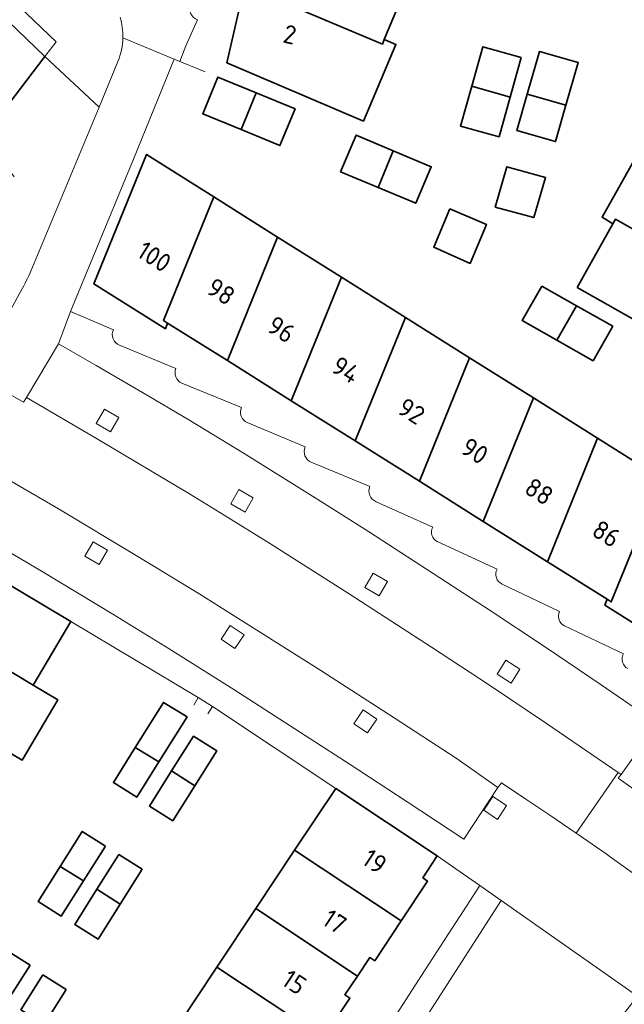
# Model space of a CAD drawing. Extents: x 150256 to 156914, y 461459 to 469481.
# Tile 645 of 656: x 154508 to 154551, y 468380 to 468451. Entities that reach past the tile are written whole.
import ezdxf
from ezdxf.enums import TextEntityAlignment as Align

# ---------------------------------------------------------------- set-up
doc = ezdxf.new("R2010")
doc.units = 0
doc.header["$LTSCALE"] = 0.75
for name, color, linetype, lineweight in [('B-RO-GR-GROENVOORZIENING-GV', 251, 'CONTINUOUS', 18), ('B-RO-IE-TERREINAFSCHEIDING_KUNSTMATIG_MUUR-G', 251, 'IE-TERREINAFSCHEIDING-KUNSTMATIG-DICHT', 18), ('B-RO-OG-BEBOUWING-GV', 6, 'CONTINUOUS', 35), ('B-RO-OG-BEBOUWING-T18', 1, 'CONTINUOUS', 18), ('B-RO-OG-TERREIN_CULTUURSCHEIDING-GV', 251, 'CONTINUOUS', 18), ('B-RO-VH-VERHARDING_BETONSTRAATSTEEN-GV', 251, 'CONTINUOUS', 18)]:
    doc.layers.add(name, color=color, linetype=linetype, lineweight=lineweight)
doc.styles.add('NLCS-ISO-M200-T18', font='NLCS-ISO.ttf', dxfattribs={"height": 360})
doc.linetypes.add('IE-TERREINAFSCHEIDING-KUNSTMATIG-DICHT', pattern='A,8,-1,[82,NLCS.SHX,S=0.75,R=90,X=0,Y=0],-1', length=10)

msp = doc.modelspace()

# ---------------------------------------------------------------- linework, layer by layer
at = {"layer": 'B-RO-GR-GROENVOORZIENING-GV'}
for points in [[(154513.114, 468421.71), (154514.155, 468421.111), (154514.753, 468422.151), (154513.713, 468422.75)], [(154513.114, 468421.71), (154514.155, 468421.111), (154514.753, 468422.151), (154513.713, 468422.75)], [(154522.884, 468415.871), (154523.925, 468415.271), (154524.523, 468416.311), (154523.483, 468416.91)], [(154522.884, 468415.871), (154523.925, 468415.271), (154524.523, 468416.311), (154523.483, 468416.91)], [(154512.303, 468412.076), (154513.343, 468411.477), (154513.942, 468412.517), (154512.902, 468413.116)], [(154512.303, 468412.076), (154513.343, 468411.477), (154513.942, 468412.517), (154512.902, 468413.116)], [(154532.625, 468409.812), (154533.665, 468409.213), (154534.264, 468410.253), (154533.224, 468410.852)], [(154532.625, 468409.812), (154533.665, 468409.213), (154534.264, 468410.253), (154533.224, 468410.852)], [(154522.183, 468406.052), (154523.18, 468405.383), (154523.849, 468406.379), (154522.852, 468407.048)], [(154522.183, 468406.052), (154523.18, 468405.383), (154523.849, 468406.379), (154522.852, 468407.048)], [(154542.21, 468403.52), (154543.225, 468402.878), (154543.866, 468403.892), (154542.851, 468404.534)], [(154542.21, 468403.52), (154543.225, 468402.878), (154543.866, 468403.892), (154542.851, 468404.534)], [(154531.816, 468399.927), (154532.813, 468399.258), (154533.482, 468400.254), (154532.485, 468400.923)], [(154531.816, 468399.927), (154532.813, 468399.258), (154533.482, 468400.254), (154532.485, 468400.923)], [(154541.242, 468393.652), (154542.239, 468392.983), (154542.907, 468393.979), (154541.91, 468394.648)], [(154541.242, 468393.652), (154542.239, 468392.983), (154542.907, 468393.979), (154541.91, 468394.648)]]:
    msp.add_lwpolyline(points, close=True, dxfattribs=at)
at = {"layer": 'B-RO-IE-TERREINAFSCHEIDING_KUNSTMATIG_MUUR-G'}
for points in [[(154515.817, 468440.883), (154518.79, 468448.16)], [(154515.817, 468440.883), (154518.79, 468448.16)], [(154521.03, 468447.24), (154518.79, 468448.16)], [(154521.03, 468447.24), (154518.79, 468448.16)], [(154511.289, 468407.34), (154520.518, 468401.821), (154520.214, 468401.28)], [(154511.289, 468407.34), (154520.518, 468401.821), (154520.214, 468401.28)], [(154521.227, 468400.649), (154521.554, 468401.164), (154530.502, 468395.236)], [(154521.227, 468400.649), (154521.554, 468401.164), (154530.502, 468395.236)]]:
    msp.add_lwpolyline(points, dxfattribs=at)
at = {"layer": 'B-RO-OG-BEBOUWING-GV'}
for points in [[(154523.874, 468453.46), (154533.887, 468449.244), (154534.029, 468449.583), (154536.104, 468454.551), (154535.281, 468454.906), (154535.168, 468454.623), (154525.091, 468458.82)], [(154523.874, 468453.46), (154533.887, 468449.244), (154534.029, 468449.583), (154536.104, 468454.551), (154535.281, 468454.906), (154535.168, 468454.623), (154525.091, 468458.82)], [(154534.029, 468449.583), (154533.887, 468449.244), (154523.874, 468453.46), (154522.609, 468447.885), (154532.516, 468443.651), (154534.87, 468449.207)], [(154534.029, 468449.583), (154533.887, 468449.244), (154523.874, 468453.46), (154522.609, 468447.885), (154532.516, 468443.651), (154534.87, 468449.207)], [(154543.971, 468448.263), (154541.169, 468449.047), (154540.371, 468446.18), (154543.16, 468445.383)], [(154543.971, 468448.263), (154541.169, 468449.047), (154540.371, 468446.18), (154543.16, 468445.383)], [(154544.408, 468445.606), (154547.21, 468444.805), (154548.098, 468447.912), (154545.296, 468448.713)], [(154544.408, 468445.606), (154547.21, 468444.805), (154548.098, 468447.912), (154545.296, 468448.713)], [(154523.638, 468443.04), (154524.724, 468445.708), (154521.954, 468446.854), (154520.853, 468444.193)], [(154523.638, 468443.04), (154524.724, 468445.708), (154521.954, 468446.854), (154520.853, 468444.193)], [(154524.724, 468445.708), (154523.638, 468443.04), (154526.449, 468441.877), (154527.55, 468444.538)], [(154524.724, 468445.708), (154523.638, 468443.04), (154526.449, 468441.877), (154527.55, 468444.538)], [(154540.371, 468446.18), (154539.562, 468443.299), (154542.353, 468442.514), (154543.16, 468445.383)], [(154540.371, 468446.18), (154539.562, 468443.299), (154542.353, 468442.514), (154543.16, 468445.383)], [(154547.21, 468444.805), (154544.408, 468445.606), (154543.653, 468442.967), (154546.455, 468442.166)], [(154547.21, 468444.805), (154544.408, 468445.606), (154543.653, 468442.967), (154546.455, 468442.166)], [(154533.579, 468438.836), (154534.666, 468441.506), (154531.977, 468442.635), (154530.861, 468439.977)], [(154533.579, 468438.836), (154534.666, 468441.506), (154531.977, 468442.635), (154530.861, 468439.977)], [(154518.305, 468429), (154518, 468429.191), (154521.649, 468438.154), (154516.762, 468441.225), (154512.944, 468431.846), (154518.139, 468428.592)], [(154518.305, 468429), (154518, 468429.191), (154521.649, 468438.154), (154516.762, 468441.225), (154512.944, 468431.846), (154518.139, 468428.592)], [(154534.666, 468441.506), (154533.579, 468438.836), (154536.311, 468437.69), (154537.433, 468440.345)], [(154534.666, 468441.506), (154533.579, 468438.836), (154536.311, 468437.69), (154537.433, 468440.345)], [(154560.297, 468431.135), (154562.141, 468436.316), (154552.665, 468441.703), (154552.481, 468441.377), (154549.837, 468436.683), (154550.622, 468436.209), (154550.803, 468436.532)], [(154560.297, 468431.135), (154562.141, 468436.316), (154552.665, 468441.703), (154552.481, 468441.377), (154549.837, 468436.683), (154550.622, 468436.209), (154550.803, 468436.532)], [(154542.066, 468437.418), (154544.873, 468436.654), (154545.729, 468439.568), (154542.914, 468440.348)], [(154542.066, 468437.418), (154544.873, 468436.654), (154545.729, 468439.568), (154542.914, 468440.348)], [(154522.639, 468426.276), (154526.288, 468435.238), (154521.649, 468438.154), (154518, 468429.191), (154518.305, 468429)], [(154522.639, 468426.276), (154526.288, 468435.238), (154521.649, 468438.154), (154518, 468429.191), (154518.305, 468429)], [(154538.781, 468437.292), (154537.62, 468434.512), (154540.257, 468433.33), (154541.437, 468436.159)], [(154538.781, 468437.292), (154537.62, 468434.512), (154540.257, 468433.33), (154541.437, 468436.159)], [(154548.03, 468431.581), (154558.369, 468425.718), (154560.297, 468431.135), (154550.803, 468436.532), (154550.622, 468436.209)], [(154548.03, 468431.581), (154558.369, 468425.718), (154560.297, 468431.135), (154550.803, 468436.532), (154550.622, 468436.209)], [(154527.278, 468423.361), (154530.927, 468432.323), (154526.288, 468435.238), (154522.639, 468426.276)], [(154527.278, 468423.361), (154530.927, 468432.323), (154526.288, 468435.238), (154522.639, 468426.276)], [(154531.919, 468420.445), (154535.567, 468429.407), (154530.927, 468432.323), (154527.278, 468423.361)], [(154531.919, 468420.445), (154535.567, 468429.407), (154530.927, 468432.323), (154527.278, 468423.361)], [(154545.457, 468431.683), (154544.037, 468429.178), (154546.556, 468427.75), (154547.976, 468430.255)], [(154545.457, 468431.683), (154544.037, 468429.178), (154546.556, 468427.75), (154547.976, 468430.255)], [(154547.976, 468430.255), (154546.556, 468427.75), (154549.185, 468426.26), (154550.605, 468428.765)], [(154547.976, 468430.255), (154546.556, 468427.75), (154549.185, 468426.26), (154550.605, 468428.765)], [(154535.567, 468429.407), (154531.919, 468420.445), (154536.575, 468417.519), (154540.223, 468426.481)], [(154535.567, 468429.407), (154531.919, 468420.445), (154536.575, 468417.519), (154540.223, 468426.481)], [(154536.575, 468417.519), (154541.207, 468414.608), (154544.855, 468423.57), (154540.223, 468426.481)], [(154536.575, 468417.519), (154541.207, 468414.608), (154544.855, 468423.57), (154540.223, 468426.481)], [(154544.855, 468423.57), (154541.207, 468414.608), (154545.864, 468411.682), (154549.512, 468420.643)], [(154544.855, 468423.57), (154541.207, 468414.608), (154545.864, 468411.682), (154549.512, 468420.643)], [(154550.19, 468408.963), (154550.503, 468408.766), (154554.151, 468417.728), (154549.512, 468420.643), (154545.864, 468411.682)], [(154550.19, 468408.963), (154550.503, 468408.766), (154554.151, 468417.728), (154549.512, 468420.643), (154545.864, 468411.682)], [(154554.151, 468417.728), (154550.503, 468408.766), (154550.19, 468408.963), (154550.027, 468408.539), (154555.198, 468405.292), (154559.029, 468414.662)], [(154554.151, 468417.728), (154550.503, 468408.766), (154550.19, 468408.963), (154550.027, 468408.539), (154555.198, 468405.292), (154559.029, 468414.662)], [(154508.544, 468402.724), (154511.289, 468407.34), (154503.677, 468411.862), (154502.722, 468410.223), (154502.331, 468410.449), (154500.577, 468407.503)], [(154508.544, 468402.724), (154511.289, 468407.34), (154503.677, 468411.862), (154502.722, 468410.223), (154502.331, 468410.449), (154500.577, 468407.503)], [(154500.577, 468407.503), (154498.807, 468404.531), (154499.167, 468404.316), (154498.328, 468402.906), (154505.937, 468398.341), (154507.74, 468397.269), (154510.347, 468401.652), (154508.544, 468402.724)], [(154500.577, 468407.503), (154498.807, 468404.531), (154499.167, 468404.316), (154498.328, 468402.906), (154505.937, 468398.341), (154507.74, 468397.269), (154510.347, 468401.652), (154508.544, 468402.724)], [(154517.665, 468397.159), (154519.711, 468400.422), (154518.006, 468401.467), (154515.958, 468398.201)], [(154517.665, 468397.159), (154519.711, 468400.422), (154518.006, 468401.467), (154515.958, 468398.201)], [(154518.593, 468396.498), (154520.275, 468395.416), (154521.877, 468397.953), (154520.186, 468399.021)], [(154518.593, 468396.498), (154520.275, 468395.416), (154521.877, 468397.953), (154520.186, 468399.021)], [(154517.665, 468397.159), (154515.958, 468398.201), (154514.364, 468395.659), (154516.057, 468394.594)], [(154517.665, 468397.159), (154515.958, 468398.201), (154514.364, 468395.659), (154516.057, 468394.594)], [(154518.593, 468396.498), (154516.982, 468393.948), (154518.673, 468392.88), (154520.275, 468395.416)], [(154518.593, 468396.498), (154516.982, 468393.948), (154518.673, 468392.88), (154520.275, 468395.416)], [(154530.502, 468395.236), (154527.523, 468390.757), (154535.257, 468385.616), (154537.173, 468388.498), (154536.814, 468388.753), (154537.865, 468390.339)], [(154530.502, 468395.236), (154527.523, 468390.757), (154535.257, 468385.616), (154537.173, 468388.498), (154536.814, 468388.753), (154537.865, 468390.339)], [(154513.789, 468391.041), (154512.097, 468392.107), (154510.499, 468389.571), (154512.206, 468388.529)], [(154513.789, 468391.041), (154512.097, 468392.107), (154510.499, 468389.571), (154512.206, 468388.529)], [(154524.705, 468386.518), (154532.076, 468381.606), (154532.979, 468382.964), (154533.337, 468382.726), (154535.257, 468385.616), (154527.523, 468390.757)], [(154524.705, 468386.518), (154532.076, 468381.606), (154532.979, 468382.964), (154533.337, 468382.726), (154535.257, 468385.616), (154527.523, 468390.757)], [(154514.761, 468390.432), (154513.178, 468387.917), (154514.855, 468386.827), (154516.453, 468389.366)], [(154514.761, 468390.432), (154513.178, 468387.917), (154514.855, 468386.827), (154516.453, 468389.366)], [(154512.206, 468388.529), (154510.499, 468389.571), (154508.897, 468387.029), (154510.589, 468385.963)], [(154512.206, 468388.529), (154510.499, 468389.571), (154508.897, 468387.029), (154510.589, 468385.963)], [(154513.178, 468387.917), (154511.565, 468385.355), (154513.257, 468384.289), (154514.855, 468386.827)], [(154513.178, 468387.917), (154511.565, 468385.355), (154513.257, 468384.289), (154514.855, 468386.827)], [(154532.076, 468381.606), (154524.705, 468386.518), (154521.875, 468382.263), (154529.618, 468377.129), (154531.533, 468380.011), (154531.175, 468380.249)], [(154532.076, 468381.606), (154524.705, 468386.518), (154521.875, 468382.263), (154529.618, 468377.129), (154531.533, 468380.011), (154531.175, 468380.249)], [(154508.326, 468382.396), (154506.636, 468383.465), (154505.028, 468380.923), (154506.718, 468379.854)], [(154508.326, 468382.396), (154506.636, 468383.465), (154505.028, 468380.923), (154506.718, 468379.854)], [(154519.062, 468378.033), (154526.436, 468373.118), (154527.339, 468374.477), (154527.697, 468374.239), (154529.618, 468377.129), (154521.875, 468382.263)], [(154519.062, 468378.033), (154526.436, 468373.118), (154527.339, 468374.477), (154527.697, 468374.239), (154529.618, 468377.129), (154521.875, 468382.263)], [(154509.248, 468381.701), (154507.648, 468379.164), (154509.34, 468378.097), (154510.94, 468380.634)], [(154509.248, 468381.701), (154507.648, 468379.164), (154509.34, 468378.097), (154510.94, 468380.634)]]:
    msp.add_lwpolyline(points, close=True, dxfattribs=at)
msp.add_lwpolyline([(154490.295, 468457.781), (154491.755, 468450.143), (154493.265, 468450.967), (154496.212, 468443.767), (154497.51, 468444.864), (154501.882, 468438.538), (154503.212, 468440.271), (154504.993, 468442.593), (154509.403, 468448.339), (154505.422, 468452.129)], dxfattribs=at)
msp.add_lwpolyline([(154490.295, 468457.781), (154491.755, 468450.143), (154493.265, 468450.967), (154496.212, 468443.767), (154497.51, 468444.864), (154501.882, 468438.538), (154503.212, 468440.271), (154504.993, 468442.593), (154509.403, 468448.339), (154505.422, 468452.129)], dxfattribs=at)
at = {"layer": 'B-RO-OG-TERREIN_CULTUURSCHEIDING-GV'}
for points in [[(154469.13, 468452.629), (154470.545, 468450.135), (154472.112, 468447.733), (154473.236, 468446.221), (154474.452, 468444.782), (154476.073, 468443.065), (154477.779, 468441.432), (154479.339, 468440.078), (154480.963, 468438.802), (154482.648, 468437.608), (154484.39, 468436.499), (154485.457, 468435.945), (154487.794, 468434.621), (154494.712, 468430.768), (154495.109, 468430.541), (154496.852, 468429.546), (154497.013, 468429.454), (154501.589, 468426.842), (154504.325, 468425.278), (154507.664, 468431.37)], [(154469.13, 468452.629), (154470.545, 468450.135), (154472.112, 468447.733), (154473.236, 468446.221), (154474.452, 468444.782), (154476.073, 468443.065), (154477.779, 468441.432), (154479.339, 468440.078), (154480.963, 468438.802), (154482.648, 468437.608), (154484.39, 468436.499), (154485.457, 468435.945), (154487.794, 468434.621), (154494.712, 468430.768), (154495.109, 468430.541), (154496.852, 468429.546), (154497.013, 468429.454), (154501.589, 468426.842), (154504.325, 468425.278), (154507.664, 468431.37)], [(154508.385, 468432.776), (154513.325, 468444.675), (154509.403, 468448.339), (154504.993, 468442.593), (154507.176, 468439.611)], [(154508.385, 468432.776), (154513.325, 468444.675), (154509.403, 468448.339), (154504.993, 468442.593), (154507.176, 468439.611)]]:
    msp.add_lwpolyline(points, dxfattribs=at)
msp.add_lwpolyline([(154507.664, 468431.37, 0.035103), (154508.385, 468432.776)], format="xyb", dxfattribs=at)
msp.add_lwpolyline([(154507.664, 468431.37, 0.035103), (154508.385, 468432.776)], format="xyb", dxfattribs=at)
msp.add_lwpolyline([(154528.468, 468365.275), (154536.428, 468359.689), (154552.413, 468380.161), (154542.504, 468387.093)], close=True, dxfattribs=at)
msp.add_lwpolyline([(154528.468, 468365.275), (154536.428, 468359.689), (154552.413, 468380.161), (154542.504, 468387.093)], close=True, dxfattribs=at)
at = {"layer": 'B-RO-VH-VERHARDING_BETONSTRAATSTEEN-GV'}
for points in [[(154510.589, 468489.993), (154510.935, 468491.018), (154511.4, 468492.488), (154512.161, 468494.884), (154513.312, 468500), (154514.802, 468506.627), (154509.425, 468506.725), (154509.736, 468503.12), (154509.549, 468495.316), (154507.705, 468487.658), (154502.207, 468476.089), (154501.065, 468471.307), (154500.927, 468466.418), (154501.816, 468461.582), (154503.687, 468457.058), (154506.456, 468453.009), (154510.225, 468449.409), (154509.403, 468448.339), (154513.325, 468444.675), (154514.699, 468447.985)], [(154510.589, 468489.993), (154510.935, 468491.018), (154511.4, 468492.488), (154512.161, 468494.884), (154513.312, 468500), (154514.802, 468506.627), (154509.425, 468506.725), (154509.736, 468503.12), (154509.549, 468495.316), (154507.705, 468487.658), (154502.207, 468476.089), (154501.065, 468471.307), (154500.927, 468466.418), (154501.816, 468461.582), (154503.687, 468457.058), (154506.456, 468453.009), (154510.225, 468449.409), (154509.403, 468448.339), (154513.325, 468444.675), (154514.699, 468447.985)], [(154515.058, 468449.69), (154518.79, 468448.16), (154519.198, 468447.992), (154519.629, 468449.107), (154520.468, 468451.014)], [(154515.058, 468449.69), (154518.79, 468448.16), (154519.198, 468447.992), (154519.629, 468449.107), (154520.468, 468451.014)], [(154508.063, 468423.608), (154510.385, 468427.502), (154511.267, 468429.833), (154515.817, 468440.883), (154518.79, 468448.16), (154515.058, 468449.69)], [(154508.063, 468423.608), (154510.385, 468427.502), (154511.267, 468429.833), (154515.817, 468440.883), (154518.79, 468448.16), (154515.058, 468449.69)], [(154514.699, 468447.985), (154513.325, 468444.675), (154508.385, 468432.776)], [(154514.699, 468447.985), (154513.325, 468444.675), (154508.385, 468432.776)], [(154507.664, 468431.37), (154504.325, 468425.278), (154507.855, 468423.26), (154508.063, 468423.608)], [(154507.664, 468431.37), (154504.325, 468425.278), (154507.855, 468423.26), (154508.063, 468423.608)], [(154471.361, 468430.222), (154478.989, 468425.682), (154481.859, 468423.881), (154482.554, 468423.445), (154484.244, 468422.288), (154489.175, 468422.181), (154491.045, 468421.324), (154492.607, 468420.609), (154492.904, 468420.473), (154495.202, 468419.42), (154498.183, 468414.921), (154499.994, 468414.009), (154500.681, 468413.608), (154503.677, 468411.862), (154511.289, 468407.34), (154520.518, 468401.821), (154521.554, 468401.164), (154530.502, 468395.236), (154537.865, 468390.339), (154540.336, 468388.613), (154540.954, 468388.182), (154542.504, 468387.093), (154552.413, 468380.161)], [(154471.361, 468430.222), (154478.989, 468425.682), (154481.859, 468423.881), (154482.554, 468423.445), (154484.244, 468422.288), (154489.175, 468422.181), (154491.045, 468421.324), (154492.607, 468420.609), (154492.904, 468420.473), (154495.202, 468419.42), (154498.183, 468414.921), (154499.994, 468414.009), (154500.681, 468413.608), (154503.677, 468411.862), (154511.289, 468407.34), (154520.518, 468401.821), (154521.554, 468401.164), (154530.502, 468395.236), (154537.865, 468390.339), (154540.336, 468388.613), (154540.954, 468388.182), (154542.504, 468387.093), (154552.413, 468380.161)], [(154514.364, 468428.51), (154511.267, 468429.833), (154510.385, 468427.502), (154513.118, 468425.92), (154516.486, 468423.964), (154519.833, 468421.973), (154523.854, 468419.523), (154529.003, 468416.319), (154532.872, 468413.868), (154537.579, 468410.836), (154541.701, 468408.142), (154545.65, 468405.522), (154549.762, 468402.753), (154553.847, 468399.938), (154551.216, 468396.245), (154551.002, 468395.966), (154555.879, 468392.518)], [(154514.364, 468428.51), (154511.267, 468429.833), (154510.385, 468427.502), (154513.118, 468425.92), (154516.486, 468423.964), (154519.833, 468421.973), (154523.854, 468419.523), (154529.003, 468416.319), (154532.872, 468413.868), (154537.579, 468410.836), (154541.701, 468408.142), (154545.65, 468405.522), (154549.762, 468402.753), (154553.847, 468399.938), (154551.216, 468396.245), (154551.002, 468395.966), (154555.879, 468392.518)], [(154518.908, 468425.706), (154514.806, 468427.395)], [(154518.908, 468425.706), (154514.806, 468427.395)], [(154507.314, 468417.32), (154510.376, 468415.52), (154516.03, 468412.138), (154520.63, 468409.325), (154523.87, 468407.302), (154529.412, 468403.782), (154534.332, 468400.613), (154539.238, 468397.418), (154542.273, 468395.302), (154542.533, 468395.626), (154544.295, 468394.461), (154546.048, 468393.282), (154547.941, 468391.987), (154550.998, 468396.391), (154545.807, 468399.942), (154541.656, 468402.729), (154537.456, 468405.485), (154531.554, 468409.293), (154525.776, 468412.969), (154522.412, 468415.067), (154519.883, 468416.6), (154513.141, 468420.622), (154508.063, 468423.608), (154507.855, 468423.26), (154504.325, 468425.278)], [(154507.314, 468417.32), (154510.376, 468415.52), (154516.03, 468412.138), (154520.63, 468409.325), (154523.87, 468407.302), (154529.412, 468403.782), (154534.332, 468400.613), (154539.238, 468397.418), (154542.273, 468395.302), (154542.533, 468395.626), (154544.295, 468394.461), (154546.048, 468393.282), (154547.941, 468391.987), (154550.998, 468396.391), (154545.807, 468399.942), (154541.656, 468402.729), (154537.456, 468405.485), (154531.554, 468409.293), (154525.776, 468412.969), (154522.412, 468415.067), (154519.883, 468416.6), (154513.141, 468420.622), (154508.063, 468423.608), (154507.855, 468423.26), (154504.325, 468425.278)], [(154523.675, 468422.883), (154519.336, 468424.647)], [(154523.675, 468422.883), (154519.336, 468424.647)], [(154528.291, 468420.014), (154524.082, 468421.781)], [(154528.291, 468420.014), (154524.082, 468421.781)], [(154532.967, 468417.136), (154528.728, 468418.896)], [(154532.967, 468417.136), (154528.728, 468418.896)], [(154537.554, 468414.193), (154533.429, 468416.029)], [(154537.554, 468414.193), (154533.429, 468416.029)], [(154552.985, 468388.427), (154550.417, 468390.262), (154550.12, 468390.472), (154548.089, 468391.886), (154547.941, 468391.987), (154546.048, 468393.282), (154544.295, 468394.461), (154542.533, 468395.626), (154542.273, 468395.302), (154539.794, 468391.538), (154535.676, 468394.252), (154531.542, 468396.958), (154525.702, 468400.75), (154523.109, 468402.41), (154518.406, 468405.366), (154514.334, 468407.872), (154509.313, 468410.893), (154504.261, 468413.864)], [(154552.985, 468388.427), (154550.417, 468390.262), (154550.12, 468390.472), (154548.089, 468391.886), (154547.941, 468391.987), (154546.048, 468393.282), (154544.295, 468394.461), (154542.533, 468395.626), (154542.273, 468395.302), (154539.794, 468391.538), (154535.676, 468394.252), (154531.542, 468396.958), (154525.702, 468400.75), (154523.109, 468402.41), (154518.406, 468405.366), (154514.334, 468407.872), (154509.313, 468410.893), (154504.261, 468413.864)], [(154542.217, 468411.148), (154537.875, 468413.153)], [(154542.217, 468411.148), (154537.875, 468413.153)], [(154546.742, 468408.077), (154542.576, 468410.054)], [(154546.742, 468408.077), (154542.576, 468410.054)], [(154551.378, 468405.001), (154547.113, 468407.024)], [(154551.378, 468405.001), (154547.113, 468407.024)]]:
    msp.add_lwpolyline(points, dxfattribs=at)
for points in [[(154520.468, 468451.014, -0.439403), (154519.975, 468452.059)], [(154520.468, 468451.014, -0.439403), (154519.975, 468452.059)], [(154514.852, 468451.191, -0.079994), (154515.058, 468449.69)], [(154515.058, 468449.69, 0.079994), (154514.852, 468451.191)], [(154514.852, 468451.191, -0.079994), (154515.058, 468449.69)], [(154515.058, 468449.69, 0.079994), (154514.852, 468451.191)], [(154515.058, 468449.69, -0.092075), (154514.699, 468447.985)], [(154514.699, 468447.985, 0.092075), (154515.058, 468449.69)], [(154515.058, 468449.69, -0.092075), (154514.699, 468447.985)], [(154514.699, 468447.985, 0.092075), (154515.058, 468449.69)], [(154508.385, 468432.776, -0.035103), (154507.664, 468431.37)], [(154508.385, 468432.776, -0.035103), (154507.664, 468431.37)], [(154514.806, 468427.395, -0.427), (154514.364, 468428.51)], [(154514.806, 468427.395, -0.427), (154514.364, 468428.51)], [(154519.336, 468424.647, -0.424644), (154518.908, 468425.706)], [(154519.336, 468424.647, -0.424644), (154518.908, 468425.706)], [(154524.082, 468421.781, -0.436583), (154523.675, 468422.883)], [(154524.082, 468421.781, -0.436583), (154523.675, 468422.883)], [(154528.728, 468418.896, -0.424967), (154528.291, 468420.014)], [(154528.728, 468418.896, -0.424967), (154528.291, 468420.014)], [(154533.429, 468416.029, -0.397268), (154532.967, 468417.136)], [(154533.429, 468416.029, -0.397268), (154532.967, 468417.136)], [(154537.875, 468413.153, -0.447244), (154537.554, 468414.193)], [(154537.875, 468413.153, -0.447244), (154537.554, 468414.193)], [(154542.576, 468410.054, -0.430379), (154542.217, 468411.148)], [(154542.576, 468410.054, -0.430379), (154542.217, 468411.148)], [(154547.113, 468407.024, -0.417002), (154546.742, 468408.077)], [(154547.113, 468407.024, -0.417002), (154546.742, 468408.077)], [(154551.698, 468403.922, -0.405705), (154551.378, 468405.001)], [(154551.698, 468403.922, -0.405705), (154551.378, 468405.001)]]:
    msp.add_lwpolyline(points, format="xyb", dxfattribs=at)
for points in [[(154510.385, 468427.502), (154508.063, 468423.608), (154513.141, 468420.622), (154519.883, 468416.6), (154522.412, 468415.067), (154525.776, 468412.969), (154531.554, 468409.293), (154537.456, 468405.485), (154541.656, 468402.729), (154545.807, 468399.942), (154550.998, 468396.391), (154551.216, 468396.245), (154553.847, 468399.938), (154549.762, 468402.753), (154545.65, 468405.522), (154541.701, 468408.142), (154537.579, 468410.836), (154532.872, 468413.868), (154529.003, 468416.319), (154523.854, 468419.523), (154519.833, 468421.973), (154516.486, 468423.964), (154513.118, 468425.92)], [(154510.385, 468427.502), (154508.063, 468423.608), (154513.141, 468420.622), (154519.883, 468416.6), (154522.412, 468415.067), (154525.776, 468412.969), (154531.554, 468409.293), (154537.456, 468405.485), (154541.656, 468402.729), (154545.807, 468399.942), (154550.998, 468396.391), (154551.216, 468396.245), (154553.847, 468399.938), (154549.762, 468402.753), (154545.65, 468405.522), (154541.701, 468408.142), (154537.579, 468410.836), (154532.872, 468413.868), (154529.003, 468416.319), (154523.854, 468419.523), (154519.833, 468421.973), (154516.486, 468423.964), (154513.118, 468425.92)], [(154513.114, 468421.71), (154513.713, 468422.75), (154514.753, 468422.151), (154514.155, 468421.111)], [(154513.114, 468421.71), (154513.713, 468422.75), (154514.753, 468422.151), (154514.155, 468421.111)], [(154542.273, 468395.302), (154539.238, 468397.418), (154534.332, 468400.613), (154529.412, 468403.782), (154523.87, 468407.302), (154520.63, 468409.325), (154516.03, 468412.138), (154510.376, 468415.52), (154507.314, 468417.32), (154504.235, 468419.102), (154501.973, 468415.179), (154504.261, 468413.864), (154509.313, 468410.893), (154514.334, 468407.872), (154518.406, 468405.366), (154523.109, 468402.41), (154525.702, 468400.75), (154531.542, 468396.958), (154535.676, 468394.252), (154539.794, 468391.538)], [(154542.273, 468395.302), (154539.238, 468397.418), (154534.332, 468400.613), (154529.412, 468403.782), (154523.87, 468407.302), (154520.63, 468409.325), (154516.03, 468412.138), (154510.376, 468415.52), (154507.314, 468417.32), (154504.235, 468419.102), (154501.973, 468415.179), (154504.261, 468413.864), (154509.313, 468410.893), (154514.334, 468407.872), (154518.406, 468405.366), (154523.109, 468402.41), (154525.702, 468400.75), (154531.542, 468396.958), (154535.676, 468394.252), (154539.794, 468391.538)], [(154522.884, 468415.871), (154523.483, 468416.91), (154524.523, 468416.311), (154523.925, 468415.271)], [(154522.884, 468415.871), (154523.483, 468416.91), (154524.523, 468416.311), (154523.925, 468415.271)], [(154512.303, 468412.076), (154512.902, 468413.116), (154513.942, 468412.517), (154513.343, 468411.477)], [(154512.303, 468412.076), (154512.902, 468413.116), (154513.942, 468412.517), (154513.343, 468411.477)], [(154532.625, 468409.812), (154533.224, 468410.852), (154534.264, 468410.253), (154533.665, 468409.213)], [(154532.625, 468409.812), (154533.224, 468410.852), (154534.264, 468410.253), (154533.665, 468409.213)], [(154522.183, 468406.052), (154522.852, 468407.048), (154523.849, 468406.379), (154523.18, 468405.383)], [(154522.183, 468406.052), (154522.852, 468407.048), (154523.849, 468406.379), (154523.18, 468405.383)], [(154542.21, 468403.52), (154542.851, 468404.534), (154543.866, 468403.892), (154543.225, 468402.878)], [(154542.21, 468403.52), (154542.851, 468404.534), (154543.866, 468403.892), (154543.225, 468402.878)], [(154531.816, 468399.927), (154532.485, 468400.923), (154533.482, 468400.254), (154532.813, 468399.258)], [(154531.816, 468399.927), (154532.485, 468400.923), (154533.482, 468400.254), (154532.813, 468399.258)], [(154552.985, 468388.427), (154555.879, 468392.518), (154551.002, 468395.966), (154551.216, 468396.245), (154550.998, 468396.391), (154547.941, 468391.987), (154548.089, 468391.886), (154550.12, 468390.472), (154550.417, 468390.262)], [(154552.985, 468388.427), (154555.879, 468392.518), (154551.002, 468395.966), (154551.216, 468396.245), (154550.998, 468396.391), (154547.941, 468391.987), (154548.089, 468391.886), (154550.12, 468390.472), (154550.417, 468390.262)], [(154541.242, 468393.652), (154541.91, 468394.648), (154542.907, 468393.979), (154542.239, 468392.983)], [(154541.242, 468393.652), (154541.91, 468394.648), (154542.907, 468393.979), (154542.239, 468392.983)], [(154521.667, 468354.704), (154528.468, 468365.275), (154542.504, 468387.093), (154540.954, 468388.182), (154539.502, 468385.943), (154539.488, 468385.922), (154536.727, 468381.662), (154534.018, 468377.45), (154533.979, 468377.373), (154531.234, 468373.12), (154531.201, 468373.068), (154528.403, 468368.679), (154527.176, 468366.72), (154523.348, 468360.979), (154520.914, 468357.326), (154519.904, 468355.992)], [(154521.667, 468354.704), (154528.468, 468365.275), (154542.504, 468387.093), (154540.954, 468388.182), (154539.502, 468385.943), (154539.488, 468385.922), (154536.727, 468381.662), (154534.018, 468377.45), (154533.979, 468377.373), (154531.234, 468373.12), (154531.201, 468373.068), (154528.403, 468368.679), (154527.176, 468366.72), (154523.348, 468360.979), (154520.914, 468357.326), (154519.904, 468355.992)]]:
    msp.add_lwpolyline(points, close=True, dxfattribs=at)

# ---------------------------------------------------------------- texts
at = {"layer": 'B-RO-OG-BEBOUWING-T18', "style": 'NLCS-ISO-M200-T18'}
for s, rotation, p in [('2', 347.2, (154527.177, 468449.939)), ('2', 347.2, (154527.177, 468449.939)), ('100', 327.9, (154517.336, 468433.815)), ('100', 327.9, (154517.336, 468433.815)), ('98', 327.9, (154522.183, 468431.287)), ('98', 327.9, (154522.183, 468431.287)), ('96', 327.9, (154526.554, 468428.54)), ('96', 327.9, (154526.554, 468428.54)), ('94', 327.9, (154531.23, 468425.602)), ('94', 327.9, (154531.23, 468425.602)), ('92', 327.9, (154535.995, 468422.608)), ('92', 327.9, (154535.995, 468422.608)), ('90', 327.9, (154540.592, 468419.719)), ('90', 327.9, (154540.592, 468419.719)), ('88', 327.9, (154545.265, 468416.782)), ('88', 327.9, (154545.265, 468416.782)), ('86', 327.9, (154550.142, 468413.717)), ('86', 327.9, (154550.142, 468413.717)), ('19', 326.4, (154533.325, 468389.935)), ('19', 326.4, (154533.325, 468389.935)), ('17', 326.4, (154530.421, 468385.566)), ('17', 326.4, (154530.421, 468385.566)), ('15', 326.4, (154527.5, 468381.17)), ('15', 326.4, (154527.5, 468381.17))]:
    msp.add_text(s, height=1.35, rotation=rotation, dxfattribs=at).set_placement(p, align=Align.MIDDLE)

doc.saveas('drawing.dxf')
